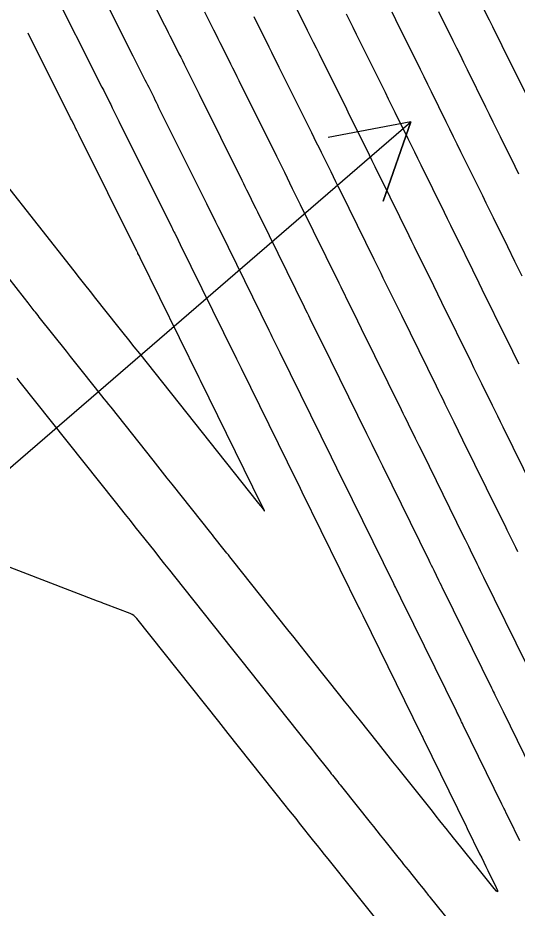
# Model space of a CAD drawing. Extents: x 954385 to 988206, y 1868364 to 1924553.
# Drawn here: x 957216.7 to 957252.4, y 1920795.3 to 1920858.8 of the extents above; entities that cross this region are included whole.
import ezdxf

# ---------------------------------------------------------------- set-up
doc = ezdxf.new("R2010")
doc.units = 0
for name, color, linetype in [('Ex_Major Contours', 7, 'Continuous'), ('Ex_Minor Contours', 7, 'Continuous'), ('Slopes', 7, 'Continuous')]:
    doc.layers.add(name, color=color, linetype=linetype)

msp = doc.modelspace()

# ---------------------------------------------------------------- linework, layer by layer
at = {"layer": 'Ex_Major Contours'}
for points in [[(957253.067, 1920812.653), (957250.012, 1920818.868), (957249.891, 1920819.114), (957249.77, 1920819.36), (957249.649, 1920819.606), (957249.528, 1920819.851), (957249.045, 1920820.835), (957248.924, 1920821.081), (957248.803, 1920821.326), (957248.682, 1920821.572), (957248.562, 1920821.818), (957245.636, 1920827.768), (957245.383, 1920828.282), (957245.13, 1920828.796), (957244.624, 1920829.824), (957244.498, 1920830.081), (957244.372, 1920830.339), (957244.245, 1920830.596), (957244.119, 1920830.853), (957241.271, 1920836.645), (957240.739, 1920837.727), (957240.207, 1920838.81), (957240.074, 1920839.08), (957239.941, 1920839.351), (957239.808, 1920839.621), (957239.675, 1920839.892), (957236.917, 1920845.496), (957236.776, 1920845.783), (957236.635, 1920846.069), (957236.494, 1920846.356), (957236.353, 1920846.642), (957235.789, 1920847.788), (957235.648, 1920848.075), (957235.507, 1920848.361), (957235.365, 1920848.647), (957235.223, 1920848.934), (957232.538, 1920854.334), (957232.388, 1920854.635), (957232.238, 1920854.937), (957232.088, 1920855.239), (957231.938, 1920855.54), (957231.338, 1920856.747), (957231.188, 1920857.048), (957231.037, 1920857.35), (957230.887, 1920857.651), (957230.736, 1920857.952), (957230.083, 1920859.253)], [(957246.765, 1920859.284), (957247.79, 1920857.222), (957248.046, 1920856.706), (957248.302, 1920856.19), (957248.557, 1920855.674), (957248.811, 1920855.157), (957250.126, 1920852.484), (957250.387, 1920851.954), (957250.648, 1920851.423), (957250.909, 1920850.893), (957251.17, 1920850.362), (957252.214, 1920848.24), (957252.475, 1920847.71)]]:
    msp.add_lwpolyline(points, dxfattribs=at)
at = {"layer": 'Ex_Minor Contours'}
for points in [[(957224.248, 1920864.211), (957227.21, 1920858.312), (957227.337, 1920858.059), (957227.464, 1920857.806), (957227.591, 1920857.554), (957227.718, 1920857.301), (957228.238, 1920856.264), (957228.358, 1920856.024), (957228.479, 1920855.784), (957228.599, 1920855.544), (957228.718, 1920855.304), (957229.196, 1920854.342), (957229.316, 1920854.102), (957229.436, 1920853.861), (957229.555, 1920853.621), (957229.675, 1920853.38), (957232.726, 1920847.244), (957232.837, 1920847.02), (957232.948, 1920846.796), (957233.059, 1920846.571), (957233.17, 1920846.346), (957233.612, 1920845.448), (957233.722, 1920845.223), (957233.833, 1920844.998), (957233.943, 1920844.774), (957234.054, 1920844.549), (957237.177, 1920838.201), (957237.279, 1920837.993), (957237.382, 1920837.785), (957237.484, 1920837.577), (957237.586, 1920837.369), (957238.302, 1920835.913), (957238.404, 1920835.705), (957241.623, 1920829.159), (957241.718, 1920828.966), (957241.813, 1920828.773), (957241.908, 1920828.58), (957242.002, 1920828.387), (957242.477, 1920827.421), (957242.762, 1920826.842), (957246.068, 1920820.12), (957246.156, 1920819.94), (957246.244, 1920819.761), (957246.333, 1920819.581), (957246.421, 1920819.402), (957246.774, 1920818.683), (957246.862, 1920818.504), (957246.95, 1920818.324), (957247.039, 1920818.145), (957247.127, 1920817.965), (957250.557, 1920810.988), (957250.616, 1920810.868), (957250.675, 1920810.748), (957250.734, 1920810.628), (957250.792, 1920810.509), (957251.097, 1920809.887), (957251.121, 1920809.838), (957251.145, 1920809.79), (957251.168, 1920809.741), (957251.192, 1920809.693), (957251.286, 1920809.499), (957251.31, 1920809.451), (957251.334, 1920809.403), (957251.357, 1920809.354), (957251.381, 1920809.306), (957253.86, 1920804.246)], [(957252.572, 1920800.077), (957251.784, 1920801.691), (957251.652, 1920801.963), (957251.475, 1920802.324), (957251.431, 1920802.414), (957251.387, 1920802.505), (957251.343, 1920802.595), (957251.299, 1920802.685), (957248.528, 1920808.341), (957248.5, 1920808.397), (957248.473, 1920808.454), (957248.418, 1920808.567), (957248.39, 1920808.623), (957248.362, 1920808.68), (957248.185, 1920809.043), (957248.15, 1920809.113), (957248.116, 1920809.183), (957248.082, 1920809.252), (957248.047, 1920809.322), (957244.242, 1920817.062), (957244.131, 1920817.289), (957244.019, 1920817.515), (957243.797, 1920817.968), (957243.741, 1920818.082), (957243.685, 1920818.195), (957243.63, 1920818.308), (957243.574, 1920818.421), (957239.888, 1920825.916), (957239.634, 1920826.433), (957239.38, 1920826.949), (957239.254, 1920827.207), (957239.127, 1920827.465), (957235.466, 1920834.91), (957234.966, 1920835.928), (957234.894, 1920836.074), (957234.823, 1920836.219), (957234.751, 1920836.365), (957234.68, 1920836.51), (957231.19, 1920843.602), (957231.03, 1920843.927), (957230.87, 1920844.253), (957230.55, 1920844.904), (957230.469, 1920845.067), (957230.389, 1920845.23), (957230.309, 1920845.393), (957230.228, 1920845.555), (957226.811, 1920852.427), (957226.722, 1920852.606), (957226.633, 1920852.785), (957226.544, 1920852.965), (957226.455, 1920853.144), (957226.098, 1920853.86), (957226.009, 1920854.04), (957225.92, 1920854.219), (957225.83, 1920854.398), (957225.74, 1920854.576), (957225.353, 1920855.349), (957225.258, 1920855.537), (957225.163, 1920855.726), (957225.069, 1920855.914), (957224.974, 1920856.102), (957221.625, 1920862.774)], [(957219.001, 1920861.337), (957222.739, 1920853.893), (957222.863, 1920853.645), (957222.988, 1920853.397), (957223.243, 1920852.888), (957223.302, 1920852.771), (957223.361, 1920852.653), (957223.42, 1920852.535), (957223.478, 1920852.417), (957223.713, 1920851.946), (957223.83, 1920851.71), (957223.947, 1920851.474), (957227.73, 1920843.866), (957227.78, 1920843.765), (957227.83, 1920843.664), (957227.88, 1920843.563), (957227.93, 1920843.462), (957228.178, 1920842.958), (957228.327, 1920842.655), (957232.182, 1920834.819), (957232.264, 1920834.654), (957232.345, 1920834.488), (957232.671, 1920833.825), (957236.631, 1920825.772), (957236.759, 1920825.511), (957237.015, 1920824.99), (957241.08, 1920816.723), (957241.149, 1920816.582), (957241.288, 1920816.3), (957241.357, 1920816.159), (957245.537, 1920807.657), (957245.577, 1920807.577), (957245.636, 1920807.457), (957245.671, 1920807.384), (957245.675, 1920807.376), (957248.738, 1920801.125), (957248.764, 1920801.071), (957248.817, 1920800.962), (957249.701, 1920799.15), (957249.848, 1920798.85), (957249.994, 1920798.549), (957250.141, 1920798.249), (957250.288, 1920797.949), (957250.874, 1920796.748), (957250.976, 1920796.517), (957250.989, 1920796.427), (957250.913, 1920796.478), (957250.748, 1920796.668), (957249.494, 1920798.229), (957249.449, 1920798.284), (957249.405, 1920798.339), (957249.251, 1920798.532), (957249.229, 1920798.56), (957247.96, 1920800.143), (957247.823, 1920800.313), (957247.687, 1920800.483), (957247.551, 1920800.653), (957247.415, 1920800.824), (957246.871, 1920801.505), (957246.599, 1920801.846), (957246.327, 1920802.187), (957243.854, 1920805.287), (957243.509, 1920805.72), (957243.164, 1920806.153), (957242.819, 1920806.586), (957242.474, 1920807.019), (957241.097, 1920808.752), (957240.752, 1920809.186), (957240.408, 1920809.619), (957240.063, 1920810.052), (957239.718, 1920810.485), (957237.77, 1920812.933), (957237.331, 1920813.486), (957236.891, 1920814.038), (957236.452, 1920814.591), (957236.013, 1920815.143), (957232.061, 1920820.113), (957231.962, 1920820.238), (957231.863, 1920820.363), (957231.764, 1920820.487), (957231.664, 1920820.612), (957231.182, 1920821.219), (957231.014, 1920821.431), (957230.733, 1920821.784), (957230.621, 1920821.925), (957230.509, 1920822.066), (957227.742, 1920825.55), (957227.403, 1920825.976), (957227.065, 1920826.403), (957226.726, 1920826.829), (957226.387, 1920827.256), (957223.386, 1920831.03), (957223.224, 1920831.233), (957223.063, 1920831.435), (957222.902, 1920831.638), (957222.741, 1920831.841), (957221.351, 1920833.592), (957221.065, 1920833.951), (957220.78, 1920834.31), (957220.495, 1920834.67), (957220.209, 1920835.029), (957218.263, 1920837.479), (957218.174, 1920837.591), (957218.086, 1920837.703), (957217.997, 1920837.815), (957217.909, 1920837.927), (957217.468, 1920838.489), (957217.203, 1920838.826), (957212.427, 1920844.906)], [(957252.989, 1920853.432), (957251.31, 1920856.845), (957251.086, 1920857.301), (957250.861, 1920857.756), (957250.636, 1920858.21), (957250.41, 1920858.665), (957249.506, 1920860.483)], [(957253.549, 1920825.215), (957251.383, 1920829.619), (957251.194, 1920830.004), (957251.005, 1920830.389), (957250.815, 1920830.774), (957250.626, 1920831.16), (957249.868, 1920832.7), (957249.679, 1920833.085), (957249.49, 1920833.47), (957249.3, 1920833.855), (957249.111, 1920834.24), (957247.004, 1920838.525), (957246.421, 1920839.712), (957245.448, 1920841.691), (957245.253, 1920842.087), (957245.059, 1920842.482), (957244.864, 1920842.878), (957244.669, 1920843.273), (957242.644, 1920847.39), (957242.442, 1920847.801), (957242.24, 1920848.211), (957242.038, 1920848.621), (957241.837, 1920849.031), (957241.029, 1920850.673), (957240.827, 1920851.083), (957240.625, 1920851.493), (957240.422, 1920851.902), (957240.219, 1920852.312), (957238.266, 1920856.24), (957238.055, 1920856.664), (957237.844, 1920857.088), (957237.633, 1920857.513), (957237.422, 1920857.937), (957236.578, 1920859.633)], [(957240.164, 1920859.135), (957240.405, 1920858.65), (957240.646, 1920858.164), (957240.888, 1920857.679), (957241.129, 1920857.193), (957242.716, 1920854.001), (957242.95, 1920853.53), (957243.184, 1920853.058), (957243.417, 1920852.587), (957243.649, 1920852.115), (957244.578, 1920850.226), (957244.81, 1920849.754), (957245.043, 1920849.282), (957245.275, 1920848.81), (957245.507, 1920848.337), (957247.167, 1920844.964), (957247.392, 1920844.506), (957247.618, 1920844.048), (957247.843, 1920843.59), (957248.068, 1920843.131), (957249.195, 1920840.84), (957249.645, 1920839.924), (957249.871, 1920839.465), (957251.607, 1920835.934), (957251.828, 1920835.485), (957252.049, 1920835.036), (957252.269, 1920834.587), (957252.49, 1920834.138)], [(957252.737, 1920840.406), (957252.225, 1920841.447), (957251.713, 1920842.489), (957250.689, 1920844.572), (957250.433, 1920845.093), (957250.177, 1920845.614), (957249.921, 1920846.134), (957249.664, 1920846.655), (957248.371, 1920849.285), (957248.108, 1920849.819), (957247.845, 1920850.353), (957247.583, 1920850.887), (957247.32, 1920851.421), (957246.269, 1920853.557), (957246.006, 1920854.091), (957245.743, 1920854.624), (957245.479, 1920855.157), (957245.214, 1920855.69), (957243.993, 1920858.146), (957243.721, 1920858.693), (957243.449, 1920859.24)], [(957252.436, 1920820.707), (957252.283, 1920821.02), (957251.669, 1920822.268), (957251.516, 1920822.58), (957251.362, 1920822.892), (957251.209, 1920823.204), (957251.055, 1920823.516), (957248.51, 1920828.693), (957248.194, 1920829.336), (957247.878, 1920829.978), (957247.246, 1920831.262), (957247.088, 1920831.583), (957246.931, 1920831.904), (957246.773, 1920832.225), (957246.615, 1920832.547), (957244.138, 1920837.585), (957243.646, 1920838.585), (957242.827, 1920840.25), (957242.664, 1920840.583), (957242.5, 1920840.916), (957242.336, 1920841.25), (957242.172, 1920841.583), (957239.781, 1920846.443), (957239.609, 1920846.792), (957239.438, 1920847.14), (957239.266, 1920847.488), (957239.095, 1920847.837), (957238.409, 1920849.231), (957238.238, 1920849.579), (957238.066, 1920849.927), (957237.894, 1920850.275), (957237.721, 1920850.623), (957235.402, 1920855.287), (957235.221, 1920855.65), (957235.041, 1920856.013), (957234.861, 1920856.376), (957234.68, 1920856.738), (957233.958, 1920858.19), (957233.777, 1920858.553), (957233.596, 1920858.916)], [(957215.64, 1920847.244), (957220.72, 1920840.778), (957221.109, 1920840.283), (957221.498, 1920839.79), (957221.888, 1920839.297), (957222.279, 1920838.804), (957223.843, 1920836.835), (957224.234, 1920836.343), (957224.626, 1920835.851), (957225.017, 1920835.358), (957225.408, 1920834.866), (957233.829, 1920824.272), (957233.911, 1920824.168), (957234.034, 1920824.013), (957234.075, 1920823.962), (957234.295, 1920823.685), (957234.329, 1920823.646), (957234.344, 1920823.635), (957234.341, 1920823.654), (957234.32, 1920823.7), (957234.134, 1920824.078), (957229.775, 1920832.946), (957229.685, 1920833.129), (957225.464, 1920841.708), (957225.387, 1920841.864), (957225.31, 1920842.02), (957225.291, 1920842.059), (957225.271, 1920842.099), (957225.252, 1920842.138), (957225.233, 1920842.177), (957221.084, 1920850.521), (957220.971, 1920850.747), (957220.858, 1920850.974), (957220.83, 1920851.031), (957220.802, 1920851.087), (957220.774, 1920851.144), (957220.745, 1920851.2), (957220.563, 1920851.564), (957220.503, 1920851.683), (957217.461, 1920857.742)], [(957216.661, 1920833.111), (957216.882, 1920832.833), (957223.685, 1920824.275), (957224.037, 1920823.831), (957224.39, 1920823.388), (957224.742, 1920822.944), (957225.095, 1920822.5), (957226.505, 1920820.726), (957226.857, 1920820.282), (957227.21, 1920819.838), (957227.562, 1920819.395), (957227.915, 1920818.951), (957232.054, 1920813.746), (957232.339, 1920813.387), (957232.624, 1920813.028), (957237.414, 1920807.004), (957237.575, 1920806.802), (957237.735, 1920806.6), (957237.896, 1920806.397), (957238.057, 1920806.195), (957238.84, 1920805.21), (957238.931, 1920805.096), (957239.022, 1920804.981), (957239.113, 1920804.866), (957239.204, 1920804.752), (957239.569, 1920804.294), (957239.66, 1920804.179), (957239.751, 1920804.065), (957239.842, 1920803.95), (957239.934, 1920803.836), (957241.889, 1920801.385), (957242.128, 1920801.086), (957242.367, 1920800.787), (957242.605, 1920800.488), (957242.844, 1920800.189), (957243.962, 1920798.788), (957244.119, 1920798.592), (957244.276, 1920798.395), (957244.433, 1920798.199), (957244.59, 1920798.003), (957245.408, 1920796.983), (957245.534, 1920796.826), (957245.66, 1920796.669), (957245.913, 1920796.354), (957245.976, 1920796.275), (957246.039, 1920796.196), (957246.102, 1920796.118), (957246.166, 1920796.039), (957247.97, 1920793.792)], [(957242.379, 1920794.417), (957241.056, 1920796.067), (957240.96, 1920796.187), (957240.864, 1920796.307), (957240.767, 1920796.428), (957240.671, 1920796.548), (957238.891, 1920798.779), (957238.636, 1920799.099), (957238.381, 1920799.418), (957238.126, 1920799.738), (957237.871, 1920800.058), (957236.85, 1920801.338), (957236.595, 1920801.658), (957236.34, 1920801.978), (957236.085, 1920802.298), (957235.83, 1920802.618), (957231.754, 1920807.742), (957231.585, 1920807.954), (957231.416, 1920808.166), (957231.248, 1920808.378), (957231.079, 1920808.59), (957225.237, 1920815.938), (957225.132, 1920816.055), (957225.014, 1920816.154), (957224.884, 1920816.236), (957224.741, 1920816.301), (957222.99, 1920816.972), (957222.847, 1920817.026), (957222.704, 1920817.081), (957222.561, 1920817.136), (957222.418, 1920817.191), (957213.446, 1920820.641)]]:
    msp.add_lwpolyline(points, dxfattribs=at)
at = {"layer": 'Slopes'}
msp.add_lwpolyline([(957207.131, 1920818.928), (957244.787, 1920851.421), (957242.813, 1920845.755), (957244.787, 1920851.421), (957238.893, 1920850.298)], dxfattribs=at)

doc.saveas('drawing.dxf')
